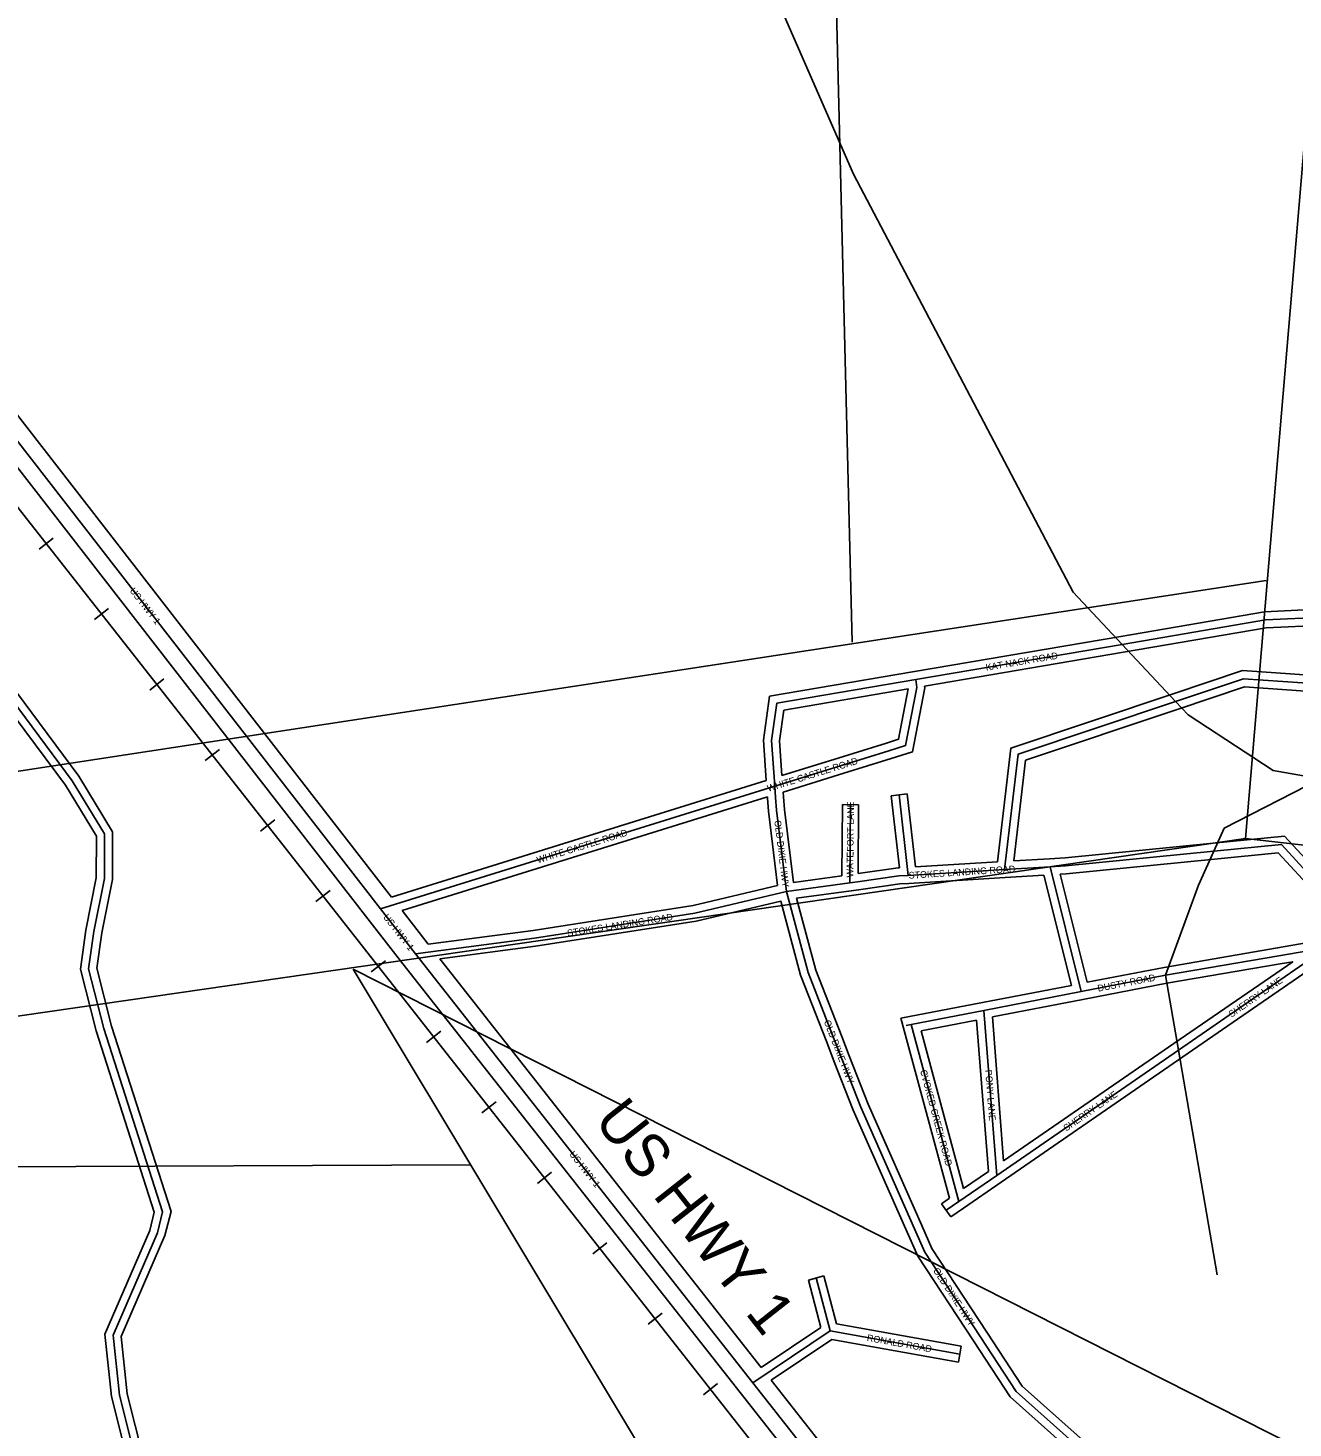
# Model space of a CAD drawing. Extents: x 418523 to 616617, y 1878279 to 2196743.
# Drawn here: x 532459 to 537188, y 2060576 to 2065807 of the extents above; entities that cross this region are included whole.
import ezdxf

# ---------------------------------------------------------------- set-up
doc = ezdxf.new("R2010")
doc.units = 0
for name, color, linetype in [('Level 1', 7, 'Continuous'), ('Level 13', 7, 'Continuous'), ('Level 14', 7, 'Continuous'), ('Level 19', 7, 'Continuous'), ('Level 31', 7, 'Continuous'), ('Level 32', 7, 'Continuous'), ('Level 34', 7, 'Continuous'), ('Level 37', 7, 'Continuous'), ('Level 5', 7, 'Continuous')]:
    doc.layers.add(name, color=color, linetype=linetype)

msp = doc.modelspace()

# ---------------------------------------------------------------- linework, layer by layer
at = {"layer": 'Level 1'}
for p, q in [((535458.881, 2066793.275), (535540.083, 2063512.06)), ((537009.866, 2062778.669), (537257.851, 2065707.182)), ((532335.836, 2063017.221), (537087.106, 2063742.87)), ((537009.866, 2062778.669), (532240.876, 2062089.178)), ((537536.871, 2062719.671), (537009.866, 2062778.669)), ((534917.092, 2060221.93), (533673.732, 2062290.806)), ((533673.732, 2062290.806), (537529.119, 2060340.281)), ((530567.546, 2061545.046), (534113.13, 2061559.674))]:
    msp.add_line(p, q, dxfattribs=at)
at = {"layer": 'Level 13'}
for p, q in [((533776.364, 2062515.915), (532012.433, 2064786.118)), ((533907.163, 2062347.821), (533776.364, 2062515.915)), ((535168.636, 2060745.63), (533907.163, 2062347.821)), ((535582.681, 2060219.396), (535168.636, 2060745.63))]:
    msp.add_line(p, q, dxfattribs=at)
at = {"layer": 'Level 14'}
for p, q in [((533817.906, 2062560.241), (532059.814, 2064822.932)), ((533728.984, 2062479.1), (531959.621, 2064756.297)), ((533859.81, 2062310.974), (533729.01, 2062479.066)), ((533954.8, 2062384.307), (533857.271, 2062509.642)), ((535200.034, 2060802.746), (533997.999, 2062329.445)), ((535121.495, 2060708.511), (533860.021, 2062310.704)), ((535630.967, 2060255.056), (535237.253, 2060755.455)), ((535506.107, 2060219.687), (535121.482, 2060708.527))]:
    msp.add_line(p, q, dxfattribs=at)
at = {"layer": 'Level 31'}
for p, q in [((536548.676, 2063504.239), (537084.54, 2063595.58)), ((537084.54, 2063595.58), (537539.779, 2063617.73)), ((535777.177, 2063372.591), (536548.676, 2063504.239)), ((535780.877, 2063342.758), (535777.177, 2063372.591)), ((535499.467, 2063051.662), (535676.591, 2063106.716)), ((535250.098, 2062973.938), (535499.467, 2063051.662)), ((533776.364, 2062515.915), (535250.098, 2062973.938)), ((535253.125, 2062932.105), (535250.098, 2062973.938)), ((535531.254, 2062613.332), (535533.802, 2062905.352)), ((535749.438, 2062640.976), (535715.298, 2062942.208)), ((535749.438, 2062640.976), (536109.412, 2062663.06)), ((536109.412, 2062663.06), (536279.427, 2062673.41)), ((536279.427, 2062673.41), (536395.961, 2062206.799)), ((535294.059, 2062580.662), (535531.254, 2062613.332)), ((535531.254, 2062613.332), (535559.121, 2062617.241)), ((536711.12, 2062267.95), (536395.961, 2062206.799)), ((536395.961, 2062206.799), (536032.026, 2062136.356)), ((536032.026, 2062136.356), (535759.627, 2062083.797)), ((536032.026, 2062136.356), (536080.008, 2061519.775)), ((535759.627, 2062083.797), (535741.256, 2062080.221)), ((535759.627, 2062083.797), (535938.508, 2061422.414)), ((535500.906, 2061955.915), (535472.657, 2062028.38)), ((536080.008, 2061519.775), (536759.266, 2061987.765)), ((535938.508, 2061422.414), (536080.008, 2061519.775)), ((535891.235, 2061389.841), (535938.508, 2061422.414)), ((535457.339, 2060938.871), (535405.131, 2061136.881)), ((535168.636, 2060745.63), (535457.339, 2060938.871)), ((535457.339, 2060938.871), (535942.328, 2060852.529))]:
    msp.add_line(p, q, dxfattribs=at)
for points in [[(532918.796, 2060229.537), (532800.346, 2060699.4), (532777.045, 2060922.773), (532942.31, 2061305.159), (532962.203, 2061384.008), (532742.304, 2062068.821), (532685.134, 2062292.309), (532704.913, 2062431.166), (532744.201, 2062629.232), (532744.766, 2062795.792), (532624.521, 2062994.402), (532244.83, 2063503.744), (532211.079, 2063538.408), (532071.831, 2063824.73), (531933.422, 2064263.428), (531847.62, 2064627.393), (531814.296, 2064786.796)], [(535250.098, 2062973.938), (535238.006, 2063145.267), (535257.775, 2063284.124), (535777.177, 2063372.591)], [(536748.656, 2063290.834), (537002.791, 2063375.826), (537370.515, 2063350.257)], [(535676.591, 2063106.716), (535739.329, 2063126.146), (535780.877, 2063342.758)], [(536109.412, 2062663.06), (536160.21, 2063093.843), (536748.656, 2063290.834)], [(535294.059, 2062580.662), (535256.449, 2062884.453), (535253.125, 2062932.105)], [(536891.796, 2062731.401), (537144.472, 2062756.03), (537292.091, 2062596.259)], [(536279.427, 2062673.41), (536337.681, 2062676.854), (536891.796, 2062731.401)], [(535559.121, 2062617.241), (535714.612, 2062638.909), (535749.438, 2062640.976)], [(533907.163, 2062347.821), (534351.778, 2062405.971), (534950.98, 2062499.615), (535294.059, 2062580.662)], [(535472.657, 2062028.38), (535375.356, 2062277.817), (535294.059, 2062580.662)], [(536759.266, 2061987.765), (537315.413, 2062371.071), (537135.202, 2062340.384), (536711.12, 2062267.95)], [(535772.618, 2061320.408), (535571.53, 2061774.936), (535500.906, 2061955.915)], [(536018.199, 2060918.102), (535811.265, 2061232.999), (535772.618, 2061320.408)], [(536711.501, 2060215.097), (536152.693, 2060713.275), (536018.199, 2060918.102)]]:
    msp.add_lwpolyline(points, dxfattribs=at)
at = {"layer": 'Level 32'}
for p, q in [((537081.28, 2063625.456), (537539.099, 2063647.732)), ((536543.635, 2063533.813), (537081.28, 2063625.457)), ((537087.802, 2063565.701), (537539.7, 2063587.689)), ((535772.131, 2063402.164), (536543.629, 2063533.812)), ((536553.717, 2063474.664), (537087.802, 2063565.701)), ((535810.478, 2063347.837), (536553.723, 2063474.665)), ((535811.233, 2063341.752), (535810.478, 2063347.837)), ((535490.563, 2063080.311), (535667.687, 2063135.365)), ((535277.357, 2063013.857), (535490.541, 2063080.304)), ((535508.372, 2063023.013), (535685.496, 2063078.067)), ((535281.738, 2062952.374), (535508.395, 2063023.02)), ((533817.907, 2062560.241), (535218.5, 2062995.533)), ((535283.048, 2062934.27), (535281.739, 2062952.374)), ((533857.271, 2062509.642), (535222.904, 2062934.068)), ((535223.202, 2062929.94), (535222.904, 2062934.069)), ((535501.481, 2062639.515), (535503.803, 2062905.614)), ((535503.803, 2062905.614), (535563.801, 2062905.091)), ((535561.558, 2062647.871), (535563.801, 2062905.091)), ((535685.488, 2062938.83), (535745.108, 2062945.586)), ((535716.064, 2062669.048), (535685.488, 2062938.83)), ((535776.041, 2062672.664), (535745.108, 2062945.586)), ((535776.04, 2062672.664), (536082.555, 2062691.469)), ((536143.41, 2062695.186), (536277.604, 2062703.354)), ((535320.096, 2062614.532), (535501.481, 2062639.516)), ((535751.276, 2062611.031), (536111.251, 2062633.115)), ((536111.236, 2062633.114), (536256.363, 2062641.948)), ((536256.363, 2062641.948), (536359.186, 2062230.237)), ((536317.297, 2062645.595), (536418.176, 2062241.668)), ((535331.855, 2062555.583), (535535.347, 2062583.611)), ((535535.42, 2062583.621), (535563.288, 2062587.53)), ((536705.737, 2062297.465), (536418.176, 2062241.668)), ((536359.187, 2062230.237), (536026.325, 2062165.81)), ((536716.503, 2062238.433), (536401.676, 2062177.347)), ((536026.342, 2062165.813), (535722.236, 2062107.136)), ((536401.663, 2062177.344), (536064.014, 2062111.989)), ((535753.895, 2062113.245), (535735.524, 2062109.668)), ((536064.015, 2062111.989), (536105.879, 2061574.029)), ((535722.236, 2062107.136), (535904.006, 2061435.072)), ((536004.722, 2062100.532), (535797.019, 2062060.457)), ((535797.019, 2062060.457), (535956.407, 2061471.145)), ((536004.723, 2062100.533), (536048.757, 2061534.687)), ((535472.955, 2061945.018), (535444.706, 2062017.483)), ((535528.858, 2061966.811), (535500.61, 2062039.275)), ((536105.878, 2061574.029), (536742.246, 2062012.469)), ((536097.031, 2061495.069), (536776.288, 2061963.059)), ((535956.407, 2061471.146), (536048.757, 2061534.687)), ((535955.514, 2061397.698), (536097.015, 2061495.058)), ((535874.213, 2061414.544), (535904.007, 2061435.072)), ((535874.213, 2061414.544), (535908.257, 2061365.136)), ((535908.257, 2061365.136), (535955.531, 2061397.71)), ((535376.122, 2061129.232), (535434.141, 2061144.529)), ((535422.877, 2060951.904), (535376.122, 2061129.232)), ((535481.463, 2060965.047), (535434.141, 2061144.529)), ((535481.464, 2060965.047), (535947.586, 2060882.065)), ((535200.034, 2060802.746), (535422.877, 2060951.904)), ((535237.253, 2060755.455), (535463.982, 2060907.214)), ((535463.982, 2060907.215), (535937.07, 2060822.992)), ((535947.586, 2060882.065), (535937.07, 2060822.992))]:
    msp.add_line(p, q, dxfattribs=at)
for points in [[(532887.828, 2060229.656), (532770.731, 2060694.151), (532746.391, 2060927.468), (532913.812, 2061314.842), (532931.012, 2061383.017), (532713.463, 2062060.51), (532654.593, 2062290.644), (532675.327, 2062436.203), (532714.211, 2062632.23), (532714.736, 2062787.466), (532599.606, 2062977.63), (532221.957, 2063484.23), (532186.213, 2063520.941), (532043.886, 2063813.596), (531904.477, 2064255.462), (531818.331, 2064620.881), (531791.308, 2064750.146)], [(532948.091, 2060236.067), (532829.961, 2060704.65), (532807.698, 2060918.077), (532970.807, 2061295.476), (532993.393, 2061384.999), (532771.145, 2062077.131), (532715.675, 2062293.974), (532734.499, 2062426.127), (532774.191, 2062626.235), (532774.794, 2062804.12), (532649.438, 2063011.174), (532267.702, 2063523.258), (532235.945, 2063555.875), (532099.777, 2063835.864), (531962.366, 2064271.393), (531876.907, 2064633.906), (531851.244, 2064756.667)], [(535218.5, 2062995.533), (535207.855, 2063146.337), (535231.158, 2063310.023), (535772.14, 2063402.166)], [(536739.14, 2063319.286), (536998.927, 2063406.168), (537372.596, 2063380.186)], [(535277.356, 2063013.856), (535268.156, 2063144.196), (535284.391, 2063258.225), (535749.305, 2063337.411)], [(535667.716, 2063135.375), (535713.256, 2063149.479), (535749.305, 2063337.411)], [(535685.467, 2063078.058), (535765.401, 2063102.815), (535811.233, 2063341.752)], [(536082.555, 2062691.469), (536132.644, 2063116.252), (536739.131, 2063319.283)], [(536758.171, 2063262.383), (537006.655, 2063345.485), (537340.201, 2063322.291)], [(536143.41, 2062695.186), (536187.776, 2063071.433), (536758.18, 2063262.386)], [(535260.981, 2062603.673), (535226.577, 2062881.564), (535223.196, 2062930.017)], [(535320.096, 2062614.532), (535286.321, 2062887.341), (535283.053, 2062934.193)], [(536277.656, 2062703.357), (536335.325, 2062706.768), (536888.857, 2062761.257)], [(536888.886, 2062761.26), (537156.393, 2062787.335), (537314.126, 2062616.618)], [(536317.296, 2062645.595), (536340.037, 2062646.941), (536894.736, 2062701.544)], [(536894.707, 2062701.541), (537132.551, 2062724.725), (537270.055, 2062575.9)], [(535561.558, 2062647.871), (535711.648, 2062668.786), (535716.065, 2062669.047)], [(533954.799, 2062384.307), (534347.516, 2062435.671), (534945.207, 2062529.077), (535260.981, 2062603.673)], [(535563.262, 2062587.527), (535717.576, 2062609.031), (535751.216, 2062611.027)], [(533998, 2062329.444), (534356.041, 2062376.272), (534956.753, 2062470.153), (535272.631, 2062544.773)], [(535444.708, 2062017.477), (535346.808, 2062268.449), (535272.631, 2062544.773)], [(535500.607, 2062039.281), (535403.904, 2062287.186), (535331.856, 2062555.583)], [(536776.291, 2061963.062), (537356.636, 2062363.265), (537356.636, 2062391.272), (537323.224, 2062403.921), (537130.159, 2062369.958), (536705.737, 2062297.465)], [(536742.241, 2062012.466), (537186.556, 2062318.696), (537140.246, 2062310.811), (536716.503, 2062238.433)], [(535800.053, 2061332.546), (535599.236, 2061786.463), (535528.854, 2061966.821)], [(535745.182, 2061308.271), (535543.825, 2061763.408), (535472.958, 2061945.008)], [(536043.271, 2060934.578), (535837.699, 2061247.401), (535800.056, 2061332.54)], [(535993.127, 2060901.626), (535784.831, 2061218.597), (535745.179, 2061308.276)], [(536734.662, 2060234.64), (536175.604, 2060733.041), (536043.277, 2060934.569)], [(536666.225, 2060215.27), (536129.782, 2060693.508), (535993.121, 2060901.636)]]:
    msp.add_lwpolyline(points, dxfattribs=at)
at = {"layer": 'Level 37'}
for p, q in [((532553.237, 2063901.32), (532500.295, 2063859.7)), ((532760.193, 2063638.066), (532707.251, 2063596.446)), ((532967.148, 2063374.811), (532914.206, 2063333.191)), ((533174.104, 2063111.556), (533121.162, 2063069.936)), ((533381.06, 2062848.302), (533328.117, 2062806.682)), ((533588.016, 2062585.048), (533535.073, 2062543.428)), ((533794.971, 2062321.793), (533742.029, 2062280.173)), ((534001.927, 2062058.539), (533948.986, 2062016.919)), ((534208.883, 2061795.284), (534155.941, 2061753.664)), ((534415.838, 2061532.03), (534362.897, 2061490.41)), ((534622.794, 2061268.776), (534569.852, 2061227.156)), ((534829.75, 2061005.521), (534776.808, 2060963.901)), ((535036.706, 2060742.266), (534983.764, 2060700.646))]:
    msp.add_line(p, q, dxfattribs=at)
msp.add_lwpolyline([(535404.393, 2060220.075), (531814.296, 2064786.796), (523243.302, 2075800.466), (522302.281, 2077010.236), (516738.081, 2084166.896), (512221.347, 2089467.345), (510021.089, 2091972.086), (504752.968, 2098314.143)], dxfattribs=at)
at = {"layer": 'Level 5'}
for p, q in [((536748.656, 2063290.834), (536548.676, 2063504.239)), ((536711.12, 2062267.95), (536759.266, 2061987.765)), ((536759.266, 2061987.765), (536903.716, 2061149.028))]:
    msp.add_line(p, q, dxfattribs=at)
for points in [[(536548.676, 2063504.239), (536366.361, 2063699.04), (535545.076, 2065260.453), (534691.919, 2067208.941), (533885.238, 2068078.277)], [(537290.246, 2063001.758), (537113.405, 2063032.522), (536795.654, 2063240.492), (536748.656, 2063290.834)], [(537290.246, 2063001.758), (536930.377, 2062817.101), (536891.796, 2062731.401)], [(536891.796, 2062731.401), (536834.404, 2062603.941), (536711.12, 2062267.95)]]:
    msp.add_lwpolyline(points, dxfattribs=at)

# ---------------------------------------------------------------- texts
at = {"layer": 'Level 19'}
msp.add_text('US HWY 1', height=160, rotation=308.213967, dxfattribs=at).set_placement((534570.931, 2061725.357))
at = {"layer": 'Level 34'}
for s, height, rotation, p in [('US HWY 1', 25, 307.846036, (532837.571, 2063703.785)), ('KAT NACK ROAD', 25, 9.683017, (536041.15, 2063404.956)), ('WHITE CASTLE ROAD', 25, 17.310775, (535226.501, 2062953.492)), ('WATEFORT LANE', 25, 89.498772, (535543.924, 2062633.096)), ('OLD DIXIE HWY', 25, 277.056333, (535248.688, 2062845.426)), ('WHITE CASTLE ROAD', 25, 17.264056, (534364.9, 2062685.738)), ('STOKES LANDING ROAD', 24.99916, 3.510097, (535751.478, 2062628.58)), ('US HWY 1', 25, 307.886992, (533784.897, 2062484.596)), ('STOKES LANDING ROAD', 24.99916, 8.881669, (534476.415, 2062412.801)), ('DUSTY ROAD', 25, 10.980189, (536459.451, 2062206.386)), ('SHERRY LANE', 25, 34.574417, (536957.685, 2062109.339)), ('OLD DIXIE HWY', 25, 291.296417, (535433.268, 2062095.012)), ('CVOKED CREEK ROAD', 25, 285.133339, (535793.338, 2061911.287)), ('PONY LANE', 25, 274.448717, (536036.812, 2061913.763)), ('SHERRY LANE', 25, 34.564958, (536339.971, 2061683.704)), ('US HWY 1', 25, 308.213967, (534480.733, 2061599.128)), ('OLD DIXIE HWY', 25, 303.310111, (535840.979, 2061165.024)), ('RONALD ROAD', 25, 349.904847, (535593.452, 2060901.944))]:
    msp.add_text(s, height=height, rotation=rotation, dxfattribs=at).set_placement(p)

doc.saveas('drawing.dxf')
